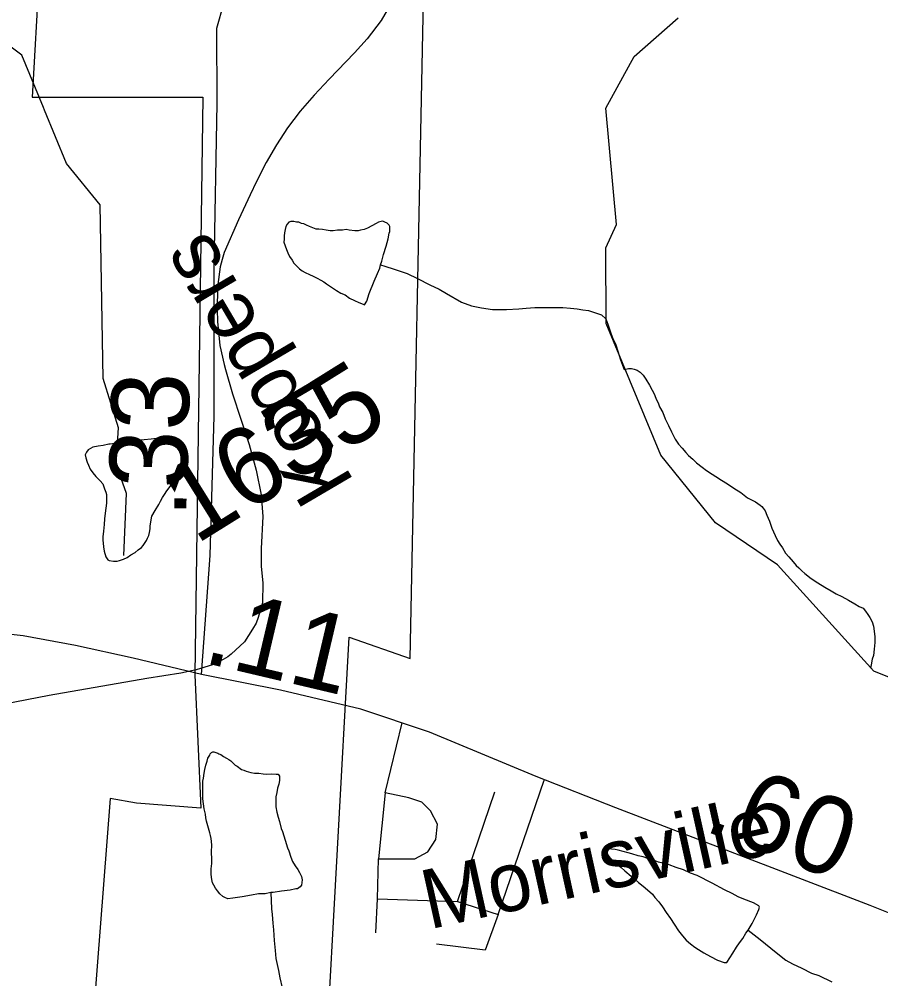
# Model space of a CAD drawing. Extents: x 2001466 to 31450019, y -30647475 to 847247.
# Drawn here: x 2039837 to 2042605, y 754086 to 757169 of the extents above; entities that cross this region are included whole.
import ezdxf

# ---------------------------------------------------------------- set-up
doc = ezdxf.new("R2010")
doc.units = 0
for name, color, linetype in [('Exist Boundary Political City Limit New Hole', 7, 'Continuous'), ('Exist Hydrographic Creek Single Shore', 7, 'Continuous'), ('Exist Hydrographic Misc Water Feature', 7, 'Continuous'), ('Exist Road Non-System Type 51', 7, 'Continuous'), ('Exist Road Secondary Mileage Hundredths English Label', 7, 'Continuous'), ('Exist Road Secondary Type 51 Attributed', 7, 'Continuous'), ('Exist Road Secondary Type 51 Label', 7, 'Continuous'), ('Exist Road Secondary Type 51 Number Label', 7, 'Continuous'), ('Map Preparation Boundary City Limit Buffer Line', 7, 'Continuous')]:
    doc.layers.add(name, color=color, linetype=linetype)

msp = doc.modelspace()

# ---------------------------------------------------------------- linework, layer by layer
at = {"layer": 'Exist Boundary Political City Limit New Hole'}
for points in [[(2039900.9, 757316), (2039878.6, 756919.1), (2040426.8, 756919.1)], [(2040426.8, 756919.1), (2040400.8, 755062.8), (2040419.9, 754634.6), (2040213.2, 754649.9), (2040129.1, 754665.2), (2040066.1, 753850.4), (2040821.9, 753821.5), (2040897, 755184.1), (2041093.1, 755114.8), (2041136, 757284.2)]]:
    msp.add_lwpolyline(points, dxfattribs=at)
at = {"layer": 'Exist Hydrographic Creek Single Shore'}
msp.add_line((2039917.7, 756877.3), (2039914.2, 756885.7), dxfattribs=at)
for points in [[(2039914.2, 756885.7), (2039845.2, 757053.5), (2039745.1, 757127.8), (2039520.1, 757233.6)], [(2040173.1, 755445.6), (2040181.1, 755645.6), (2040148.1, 755738.2), (2040156.1, 755856.1), (2040106.2, 756014.6), (2040096.2, 756572.6), (2039988.1, 756706.1), (2039917.7, 756877.3)]]:
    msp.add_lwpolyline(points, dxfattribs=at)
at = {"layer": 'Exist Hydrographic Misc Water Feature'}
for points in [[(2041064.2, 757305.1), (2041038.2, 757232.8), (2040999.2, 757164.6)], [(2041064.2, 757305.1), (2041038.2, 757232.8), (2040999.2, 757164.6)], [(2040999.2, 757164.6), (2040954.9, 757105.9), (2040913.9, 757061.4), (2040832.3, 756976.8)], [(2040999.2, 757164.6), (2040954.9, 757105.9), (2040913.9, 757061.4), (2040832.3, 756976.8)], [(2042648.5, 755047.4), (2042582.2, 755074.8), (2042273.2, 755415.8), (2042073.1, 755551.2), (2041898.2, 755768), (2041722, 756191.6), (2041721.2, 756434.4), (2041755.1, 756509.2), (2041721.2, 756883.9), (2041812.1, 757049.4), (2041954.1, 757173.3)], [(2040832.3, 756976.8), (2040784.1, 756925.4), (2040739.2, 756873.4), (2040698.2, 756820.4), (2040663.2, 756765.9), (2040630.4, 756708.5), (2040599.2, 756647.4), (2040579.1, 756604.7)], [(2040832.3, 756976.8), (2040784.1, 756925.4), (2040739.2, 756873.4), (2040698.2, 756820.4), (2040663.2, 756765.9), (2040630.4, 756708.5), (2040599.2, 756647.4), (2040579.1, 756604.7)], [(2040579.1, 756604.7), (2040541.2, 756524.6), (2040495, 756419.5), (2040488.9, 756397.4)], [(2040579.1, 756604.7), (2040541.2, 756524.6), (2040495, 756419.5), (2040488.9, 756397.4)], [(2040997.6, 756379.7), (2041001.3, 756391.8), (2041007.4, 756413.5), (2041015.2, 756439.5), (2041021.4, 756463.7), (2041025.1, 756481.4), (2041026.9, 756487.6), (2041027.1, 756495.7), (2041027.1, 756503.4), (2041025.3, 756507.4), (2041018.9, 756513.6), (2041011.1, 756517.6), (2041005.2, 756519.8), (2040999.2, 756519.5), (2040991.2, 756517.4), (2040983.2, 756513.3), (2040969.1, 756505.3), (2040955.2, 756497.3), (2040945.1, 756493.6), (2040933.2, 756491.3), (2040925.2, 756489.3), (2040915.2, 756489.2), (2040897.1, 756491.5), (2040887.3, 756493.4), (2040875, 756491.2), (2040859.4, 756491.2), (2040845.5, 756489.2), (2040835.2, 756489.2), (2040823.1, 756491.4), (2040811.2, 756493.2), (2040799.1, 756495), (2040791.1, 756495), (2040785.2, 756497.2), (2040769.2, 756503.2), (2040759.1, 756507.2), (2040751.3, 756511.2), (2040743.1, 756512.9), (2040735.1, 756516.9), (2040727.1, 756516.9), (2040718.9, 756519), (2040709.3, 756518.8), (2040702.9, 756516.9), (2040697.2, 756510.9), (2040692.9, 756503), (2040691.3, 756493.1), (2040689.2, 756482.9), (2040687.6, 756473), (2040687.6, 756462.9), (2040687.2, 756453.2), (2040691, 756440.8), (2040695.6, 756428.8), (2040699.2, 756418.9), (2040705, 756407.1), (2040713.2, 756394.9), (2040719.1, 756385.1), (2040725.5, 756379.2), (2040731.6, 756373), (2040737.4, 756366.9), (2040745.4, 756361.2), (2040755.4, 756355.2), (2040769.4, 756349.1), (2040781.5, 756343.2), (2040793.4, 756337.3), (2040805.5, 756331), (2040815.5, 756325.4), (2040823.5, 756319.3), (2040855.5, 756297.4), (2040869.4, 756289.2), (2040883.8, 756283.4), (2040897.3, 756273.2), (2040913.5, 756265.5), (2040927.3, 756259.4), (2040941.6, 756253.5), (2040945.5, 756251.7), (2040953.5, 756263.5), (2040961.3, 756287.4), (2040977.3, 756327.6), (2040987.3, 756351.7), (2040995.3, 756369.5), (2040997.6, 756379.7)], [(2040488.9, 756397.4), (2040482.3, 756373.5), (2040475.1, 756316.6), (2040472.3, 756255.4), (2040472.5, 756237)], [(2040488.9, 756397.4), (2040482.3, 756373.5), (2040475.1, 756316.6), (2040472.3, 756255.4), (2040472.5, 756237)], [(2040997.6, 756379.7), (2041011.3, 756375.6), (2041041.5, 756365.8), (2041083.3, 756351.7), (2041115.7, 756335.8), (2041155.7, 756316), (2041185.6, 756302.1), (2041209.6, 756287.9), (2041257.6, 756260), (2041289.8, 756248.2), (2041321.4, 756242.2), (2041357.5, 756236.3), (2041401.8, 756236.5), (2041441.5, 756238.5), (2041465.7, 756240.5), (2041493.6, 756242.4), (2041533.6, 756242.4), (2041553.5, 756242.6), (2041577.3, 756242.7), (2041583.2, 756242.6), (2041607.2, 756240.6), (2041629.4, 756238.9), (2041647.4, 756234.9), (2041665.5, 756233), (2041691.3, 756225), (2041707.3, 756218.9), (2041721.4, 756207)], [(2040472.5, 756237), (2040473.1, 756197.5), (2040480.9, 756120.6), (2040495.4, 756060)], [(2040472.5, 756237), (2040473.1, 756197.5), (2040480.9, 756120.6), (2040495.4, 756060)], [(2041721.4, 756207), (2041727.4, 756189.1), (2041737.6, 756160.8), (2041743.6, 756142.8), (2041753.8, 756123), (2041759.8, 756103.1), (2041768, 756075), (2041780.1, 756043.2)], [(2040495.4, 756060), (2040499.1, 756043.9), (2040522.3, 755965.9), (2040575.2, 755802.6), (2040598.2, 755719.9)], [(2040495.4, 756060), (2040499.1, 756043.9), (2040522.3, 755965.9), (2040575.2, 755802.6), (2040598.2, 755719.9)], [(2041780.1, 756043.2), (2041793.8, 756047.2), (2041804.1, 756047.2), (2041811.9, 756045.2), (2041821.7, 756041.3), (2041831.8, 756035.3), (2041841.6, 756025.3), (2041849.8, 756013.1), (2041861.7, 755993), (2041870.1, 755977.2), (2041876.2, 755965.3), (2041882, 755951.4), (2041890, 755933.2), (2041893.9, 755923.3), (2041904.1, 755905.5), (2041912.1, 755885.2), (2041922.2, 755863.4), (2041932.4, 755843.2), (2041944.1, 755819.5), (2041954.2, 755803.4), (2041966.3, 755791.4), (2041978.4, 755777.4), (2041986.6, 755767.6), (2042000.3, 755755.4), (2042012.2, 755743.4), (2042030.4, 755729.8), (2042044.4, 755719.5), (2042062.4, 755707.9), (2042074.5, 755699.5), (2042092.6, 755687.8), (2042112.3, 755675.9), (2042132.6, 755661.9), (2042154.5, 755648), (2042176.4, 755631.7), (2042202.5, 755618), (2042216.6, 755607.8), (2042222.8, 755604), (2042226.9, 755598.1), (2042232.8, 755589.9), (2042238.6, 755576.1), (2042246.6, 755556.2), (2042254.8, 755533.8), (2042264.8, 755510), (2042272.8, 755494.2), (2042280.6, 755482.1), (2042288.8, 755470.3), (2042298.9, 755454.1), (2042308.9, 755442.1), (2042322.9, 755426.2), (2042333.1, 755414.1), (2042341.1, 755406.3), (2042350.9, 755396.3), (2042361, 755388.3), (2042380.9, 755372.3), (2042402.8, 755358.5), (2042425.2, 755344.5), (2042445.3, 755332.5), (2042461.1, 755322.4), (2042479.3, 755314.4), (2042501, 755302.6), (2042521.1, 755290.6), (2042535.1, 755282.4), (2042547.4, 755276.5), (2042555, 755266.8), (2042563.2, 755256.7), (2042569.5, 755246.8), (2042577.3, 755232.6), (2042581.4, 755218.6), (2042583.5, 755202.9), (2042585.1, 755184.7), (2042585.5, 755166.8), (2042583.5, 755144.8), (2042581.4, 755124.9), (2042577.3, 755112.9), (2042573.6, 755094.8), (2042571.4, 755084.6)], [(2040128.6, 755804), (2040124.5, 755804), (2040106.4, 755800), (2040090.4, 755797.9), (2040072.6, 755793.9), (2040058.5, 755785.8), (2040052.7, 755777.8), (2040048.6, 755769.8), (2040050.7, 755759.8), (2040054.6, 755745.9), (2040058.7, 755735.9), (2040064.6, 755723.9), (2040072.6, 755711.9), (2040082.9, 755699.9), (2040096.8, 755686), (2040104.8, 755676), (2040110.7, 755660), (2040114.9, 755650), (2040116.7, 755642), (2040116.9, 755628), (2040116.9, 755614), (2040114.9, 755598), (2040113, 755582), (2040111, 755564), (2040109.1, 755546), (2040107.1, 755524), (2040105.2, 755506), (2040105.2, 755496), (2040107.3, 755474), (2040109.1, 755460.1), (2040115.3, 755442.1), (2040121.2, 755432.1), (2040125.3, 755430.1), (2040139.3, 755428.1), (2040151.3, 755428.1), (2040159.3, 755430.1), (2040171.2, 755434.1), (2040183.1, 755440.2), (2040195.2, 755448.2), (2040209.2, 755456.2), (2040219.2, 755464.2), (2040229.1, 755472.3), (2040235.2, 755478.3), (2040239.1, 755484.3), (2040245.3, 755494.3), (2040249, 755502.3), (2040253.1, 755510.3), (2040255.1, 755520.3), (2040257, 755532.3), (2040257, 755540.3), (2040259, 755554.3), (2040262.9, 755572.3), (2040272.9, 755590.3), (2040284.8, 755610.3), (2040291, 755620.4), (2040296.7, 755632.4), (2040302.9, 755642.4), (2040310.9, 755654.3), (2040324.8, 755672.3), (2040338.8, 755690.4), (2040348.6, 755704.4), (2040354.8, 755718.4), (2040358.7, 755736.4), (2040358.7, 755754.4), (2040356.6, 755772.4), (2040350.5, 755786.4), (2040342.5, 755798.4), (2040330.6, 755810.3), (2040320.5, 755818.3), (2040306.6, 755822.4), (2040294.5, 755822.3), (2040276.6, 755822.3), (2040260.4, 755820.2), (2040238.5, 755818.2), (2040224.6, 755816.2), (2040212.5, 755814.2), (2040194.6, 755812.1), (2040178.6, 755810.1), (2040162.6, 755808), (2040142.5, 755806), (2040128.6, 755804)], [(2040598.2, 755719.9), (2040614.2, 755641.5), (2040618.9, 755571.9), (2040614.2, 755468.8), (2040614.2, 755444.8)], [(2040598.2, 755719.9), (2040614.2, 755641.5), (2040618.9, 755571.9), (2040614.2, 755468.8), (2040614.2, 755444.8)], [(2040614.2, 755444.8), (2040614.2, 755411.4), (2040617.2, 755378.5)], [(2040614.2, 755444.8), (2040614.2, 755411.4), (2040617.2, 755378.5)], [(2040617.2, 755378.5), (2040619.1, 755358.1), (2040618, 755293.8), (2040603.9, 755247.1)], [(2040617.2, 755378.5), (2040619.1, 755358.1), (2040618, 755293.8), (2040603.9, 755247.1)], [(2040603.9, 755247.1), (2040598.2, 755228.3), (2040586.3, 755209.4)], [(2040603.9, 755247.1), (2040598.2, 755228.3), (2040586.3, 755209.4)], [(2040586.3, 755209.4), (2040560.2, 755168.3), (2040517.2, 755129.2)], [(2040586.3, 755209.4), (2040560.2, 755168.3), (2040517.2, 755129.2)], [(2040517.2, 755129.2), (2040507.1, 755120), (2040491.9, 755112.4)], [(2040517.2, 755129.2), (2040507.1, 755120), (2040491.9, 755112.4)], [(2040418.7, 755082.9), (2040405.4, 755078.6), (2040356.2, 755068.4), (2040246.1, 755051.2), (2039932.4, 754996.6)], [(2040418.7, 755082.9), (2040405.4, 755078.6), (2040356.2, 755068.4), (2040246.1, 755051.2), (2039932.4, 754996.6)], [(2040491.9, 755112.4), (2040457.1, 755094.9), (2040418.7, 755082.9)], [(2040491.9, 755112.4), (2040457.1, 755094.9), (2040418.7, 755082.9)], [(2039932.4, 754996.6), (2039789.2, 754968), (2039679.3, 754942)], [(2039932.4, 754996.6), (2039789.2, 754968), (2039679.3, 754942)], [(2040645.3, 754363.1), (2040627.1, 754358.9), (2040605.1, 754359), (2040583.2, 754355.1), (2040553.3, 754349), (2040523.3, 754345.1), (2040507.1, 754343), (2040497.3, 754347), (2040491.1, 754350.8), (2040480.9, 754358.8), (2040473.3, 754368.9), (2040466.9, 754376.8), (2040461.4, 754386.9), (2040457.1, 754394.9), (2040455, 754404.9), (2040453, 754420.7), (2040453, 754438.9), (2040455.2, 754456.8), (2040455, 754470.7), (2040454.8, 754493), (2040455, 754516.9), (2040452.8, 754536.7), (2040450.7, 754546.8), (2040448.9, 754554.7), (2040438.8, 754592.8), (2040436.6, 754602.8), (2040434.7, 754614.9), (2040430.4, 754632.6), (2040428.6, 754648.7), (2040426.9, 754664.8), (2040426.5, 754684.7), (2040426.3, 754704.6), (2040426.5, 754720.8), (2040428.6, 754730.6), (2040430.4, 754746.6), (2040432.5, 754758.8), (2040436.4, 754772.8), (2040440.5, 754784.8), (2040442.3, 754794.7), (2040448.5, 754804.7), (2040450.5, 754808.8), (2040454.2, 754812.8), (2040458.3, 754815), (2040462.2, 754814.8), (2040468.2, 754812.7), (2040474.3, 754810.9), (2040478.2, 754808.7), (2040484.1, 754807), (2040492.6, 754800.8), (2040502.6, 754794.9), (2040510.4, 754790.8), (2040516.1, 754786.7), (2040522.3, 754780.9), (2040530.3, 754772.8), (2040536.6, 754769), (2040550.6, 754758.8), (2040558.4, 754756.8), (2040566.2, 754753.1), (2040580.3, 754749), (2040592.4, 754747.1), (2040606.4, 754747), (2040620.5, 754744.9), (2040632.6, 754743.1), (2040648.6, 754745.1), (2040662.3, 754743), (2040668.7, 754743.3), (2040672.4, 754737), (2040672.6, 754733.4), (2040672.6, 754723.2), (2040670.5, 754711), (2040666.4, 754699), (2040664.6, 754685.1), (2040660.5, 754671.1), (2040660.9, 754653.2), (2040660.7, 754639), (2040664.4, 754621), (2040668.7, 754605.4), (2040672.6, 754591.4), (2040678.7, 754569.4), (2040682.6, 754559.4), (2040686.7, 754545.4), (2040690.8, 754531.4), (2040699, 754507), (2040702.9, 754497.1), (2040708.9, 754477.1), (2040714.6, 754463.3), (2040723, 754449.5), (2040731.2, 754437.3), (2040737.2, 754427.4), (2040743.1, 754415.2), (2040745.2, 754403.5), (2040743.1, 754387.2), (2040739.2, 754381.3), (2040731, 754375.2), (2040725.1, 754375.3), (2040707.5, 754371.1), (2040679.2, 754367.3), (2040652.9, 754363.1), (2040645.3, 754363.1)], [(2042178.9, 754242), (2042191.2, 754264), (2042199, 754278.2), (2042205.2, 754291.9), (2042212.9, 754308.2), (2042215, 754316), (2042212.7, 754320), (2042195.3, 754329.9), (2042165, 754341.9), (2042146.7, 754349.9), (2042126.8, 754359.8), (2042102.8, 754372), (2042062.6, 754393.8), (2042014.9, 754417.8), (2041992.7, 754425.6), (2041970.8, 754435.8), (2041946.8, 754443.5), (2041924.8, 754451.7), (2041904.5, 754457.6), (2041890.8, 754461.3), (2041874.8, 754467.4), (2041852.9, 754473.6), (2041840.8, 754477.5), (2041824.8, 754481.5), (2041804.7, 754487.4), (2041793, 754491.2), (2041776.6, 754495.3), (2041760.6, 754499.3), (2041750.8, 754501.2), (2041738.9, 754503), (2041729, 754503.3), (2041723.1, 754503), (2041720.8, 754495.2), (2041722.9, 754491.3), (2041730.9, 754479.1), (2041740.9, 754467), (2041759, 754453.4), (2041770.9, 754443.4), (2041782.7, 754433.1), (2041802.8, 754415.4), (2041815.1, 754405.5), (2041826.6, 754395.6), (2041840.8, 754383.3), (2041854.9, 754371.4), (2041870.9, 754357.7), (2041879.1, 754347.5), (2041891.2, 754333.5), (2041902.9, 754317.5), (2041914.8, 754299.5), (2041929.4, 754279.4), (2041941.2, 754261.8), (2041955, 754239.8), (2041967.3, 754223.8), (2041979.4, 754209.8), (2041993.5, 754197.9), (2042007.1, 754187.7), (2042019.4, 754179.8), (2042035.6, 754169.6), (2042057.3, 754157.8), (2042079.7, 754145.9), (2042101.2, 754138.1), (2042109.4, 754138.1), (2042129.3, 754168), (2042141, 754188.1), (2042151, 754202), (2042161.1, 754215.9), (2042171.3, 754232.2), (2042178.9, 754242)], [(2040645.3, 754363.1), (2040647.2, 754311.3), (2040649.4, 754293.1), (2040651.5, 754265.2), (2040653.3, 754243), (2040655.4, 754209), (2040659.3, 754177.2), (2040661.3, 754151.3), (2040669.9, 754113.1), (2040673.6, 754089.4), (2040681.4, 754057.4)], [(2042178.9, 754242), (2042217.2, 754212.2), (2042251.3, 754184.3), (2042279.2, 754162.2), (2042299.5, 754146.2), (2042321.2, 754134.3), (2042351.1, 754120.5), (2042381.7, 754104.5), (2042405.5, 754096.5), (2042447.1, 754076.7)]]:
    msp.add_lwpolyline(points, dxfattribs=at)
at = {"layer": 'Exist Road Non-System Type 51'}
for points in [[(2041012.8, 754684), (2041066.8, 754908.2)], [(2041375.8, 754292.8), (2041523.2, 754724.7)], [(2040990.4, 754471.6), (2041107.7, 754471.6), (2041149.6, 754494), (2041174.8, 754533.1), (2041180.3, 754583.4), (2041158, 754625.3), (2041130.1, 754653.3), (2041088.2, 754667.3), (2041012.8, 754684)], [(2041012.8, 754684), (2040990.4, 754471.6)], [(2041244.6, 754334.7), (2041364.7, 754686.8)], [(2040987.6, 754343.1), (2040990.4, 754471.6)], [(2040982, 754234.1), (2040987.6, 754343.1)], [(2040987.6, 754343.1), (2041244.6, 754334.7)], [(2041244.6, 754334.7), (2041375.8, 754292.8)], [(2041375.8, 754292.8), (2041333.9, 754178.2)], [(2041333.9, 754178.2), (2041177.5, 754197.7)]]:
    msp.add_lwpolyline(points, dxfattribs=at)
at = {"layer": 'Exist Road Secondary Type 51 Attributed'}
for points in [[(2040422.1, 755063.7), (2040450.3, 755446.2), (2040463.2, 755893.9), (2040463.2, 756369.8), (2040472.8, 756898), (2040471.2, 757140.4), (2040493.8, 757219.3), (2040550.1, 757280.5), (2040632.1, 757307.9), (2040738.4, 757325.6), (2040812.4, 757365.8), (2040852.6, 757430.2), (2040870.3, 757497.9), (2040912.2, 757841.7), (2040946, 758057.5)], [(2040422.1, 755063.7), (2040202.4, 755116.1), (2040017.3, 755157.1), (2039849.2, 755188.1), (2039741.4, 755199.4), (2039651.2, 755184.9), (2039535.4, 755151.1), (2039368, 755081.8), (2039221.6, 755015.8), (2039118.6, 754936.1), (2039045.4, 754877.3)], [(2045137.1, 753407), (2044686.5, 753539.1), (2044361.5, 753648.2), (2044036.4, 753749.6), (2043730.6, 753856.7), (2043320.3, 754014.2), (2042870.5, 754201.8), (2042570.4, 754321.3), (2042107.7, 754499.3), (2041752.9, 754635.8), (2041497, 754735.6), (2041154.3, 754878.9), (2040933.8, 754952.6), (2040676.3, 755013.8), (2040422.1, 755063.7)]]:
    msp.add_lwpolyline(points, dxfattribs=at)
at = {"layer": 'Map Preparation Boundary City Limit Buffer Line'}
for points in [[(2039900.9, 757316), (2039878.6, 756919.1), (2040426.8, 756919.1)], [(2040426.8, 756919.1), (2040400.8, 755062.8), (2040419.9, 754634.6), (2040213.2, 754649.9), (2040129.1, 754665.2), (2040066.1, 753850.4), (2040821.9, 753821.5), (2040897, 755184.1), (2041093.1, 755114.8), (2041136, 757284.2)]]:
    msp.add_lwpolyline(points, dxfattribs=at)

# ---------------------------------------------------------------- texts
at = {"layer": 'Exist Road Secondary Mileage Hundredths English Label'}
for s, rotation, p in [('.33', 88.5094, (2040372.6, 755566.6)), ('.11', 346.7345, (2040421.4, 755103.3)), ('.60', 339.2555, (2042029.6, 754564.5))]:
    msp.add_text(s, height=250, rotation=rotation, dxfattribs=at).set_placement(p)
at = {"layer": 'Exist Road Secondary Type 51 Label'}
for s, rotation, p in [('Koppers', 120.4264, (2040915.5, 755681.1)), ('Morrisville', 12.4612, (2041153.8, 754244.5))]:
    msp.add_text(s, height=190, rotation=rotation, dxfattribs=at).set_placement(p)
at = {"layer": 'Exist Road Secondary Type 51 Number Label'}
msp.add_text('1635', height=250, rotation=31.918, dxfattribs=at).set_placement((2040403.8, 755479.6))

doc.saveas('drawing.dxf')
